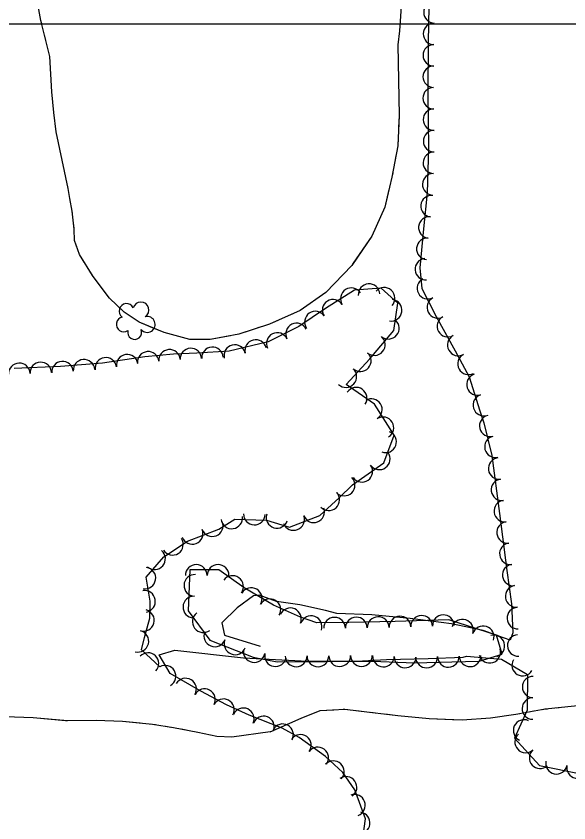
# Model space of a CAD drawing. Extents: x 353423 to 364002, y 127000 to 201942.
# Drawn here: x 363144.5 to 363350.2, y 131702.2 to 132002.8 of the extents above; entities that cross this region are included whole.
import ezdxf

# ---------------------------------------------------------------- set-up
doc = ezdxf.new("R2010")
doc.units = 0
for name, color, linetype in [('E_FEN_Generic', 7, 'Continuous'), ('E_LAND_TreeLine', 7, 'Continuous'), ('E_STRUCT_WingWall', 7, 'Continuous')]:
    doc.layers.add(name, color=color, linetype=linetype)

msp = doc.modelspace()

# ---------------------------------------------------------------- linework, layer by layer
at = {"layer": 'E_FEN_Generic'}
for p, q in [((363300.81, 131890.91), (363307.83, 131878.07)), ((363300.81, 131890.91), (363307.83, 131878.07)), ((363310.9, 131763.93), (363312.1, 131764.4)), ((363310.9, 131763.93), (363312.1, 131764.4))]:
    msp.add_line(p, q, dxfattribs=at)
for points in [[(363298.11, 132006.57), (363297.86, 131992.96), (363297.75, 131973.58), (363297.99, 131953.73), (363297.51, 131936.99), (363296.09, 131923.53), (363294.77, 131909.05), (363295.42, 131901.33), (363300.81, 131890.91)], [(363298.11, 132006.57), (363297.86, 131992.96), (363297.75, 131973.58), (363297.99, 131953.73), (363297.51, 131936.99), (363296.09, 131923.53), (363294.77, 131909.05), (363295.42, 131901.33), (363300.81, 131890.91)], [(363197.9, 131760.36), (363191.16, 131766.72), (363192.3, 131771.26), (363194.26, 131778.51), (363194.37, 131784.89), (363192.88, 131793.72), (363199.42, 131801.41), (363208.29, 131807.17), (363219.86, 131811.65), (363225.81, 131815.37), (363237.67, 131815.05), (363246.18, 131812.38), (363257.47, 131816.7), (363264.76, 131823.37), (363269.62, 131828.15), (363281.3, 131836.44), (363285.17, 131846.72), (363277.9, 131858.3), (363267.34, 131865.54), (363276.09, 131875.15), (363285.08, 131885.69), (363286.55, 131895.89), (363280.33, 131901.49), (363270.35, 131900.75), (363259.58, 131893.91), (363249.64, 131887.13), (363238.22, 131881.51), (363223.74, 131878.01), (363211.73, 131877.25), (363203.02, 131876.82), (363192.33, 131875.82), (363176.59, 131873.53), (363160.99, 131872.24), (363143.72, 131871.58)], [(363307.83, 131878.07), (363313.1, 131868.38), (363317, 131855.74), (363318.49, 131851.32), (363321.49, 131839.17), (363324.34, 131817.51), (363327.13, 131796.21), (363328.82, 131783.86), (363329.36, 131773.09), (363328.35, 131770.28), (363324.18, 131771.84), (363318.28, 131773.92), (363306.49, 131776.44), (363291.17, 131778.34), (363276.9, 131779.73), (363263.86, 131780.22), (363259.67, 131781.34), (363250.12, 131783.42), (363241.42, 131784.7), (363234.98, 131787.06), (363232.79, 131786.83), (363226.73, 131782.32), (363220.97, 131776.77), (363222, 131772.11), (363235.35, 131768.11)], [(363307.83, 131878.07), (363313.1, 131868.38), (363317, 131855.74), (363318.49, 131851.32), (363321.49, 131839.17), (363324.34, 131817.51), (363327.13, 131796.21), (363328.82, 131783.86), (363329.36, 131773.09), (363328.35, 131770.28), (363324.18, 131771.84), (363318.28, 131773.92), (363306.49, 131776.44), (363291.17, 131778.34), (363276.9, 131779.73), (363263.86, 131780.22), (363259.67, 131781.34), (363250.12, 131783.42), (363241.42, 131784.7), (363234.98, 131787.06), (363232.79, 131786.83), (363226.73, 131782.32), (363220.97, 131776.77), (363222, 131772.11), (363235.35, 131768.11)], [(363277.05, 131762.49), (363292.77, 131761.82), (363306.69, 131762.21), (363316.85, 131762.46), (363325.39, 131765.04), (363323.28, 131772.15), (363305.47, 131777.86), (363285.52, 131777.22), (363268.29, 131776.9), (363256.39, 131776.82), (363250.28, 131778.93), (363240.22, 131783.31), (363229.37, 131789.77), (363219.96, 131796.52), (363209.12, 131796.51), (363208.44, 131781.24), (363216.6, 131770.34), (363232.67, 131763.99), (363241.62, 131762.27), (363277.05, 131762.49)], [(363272.89, 131692.09), (363274.5, 131703.73), (363270.52, 131714.51), (363266.03, 131720.96), (363259.59, 131726.96), (363249.86, 131734.03), (363243.54, 131737.54), (363231.17, 131742.34), (363222.71, 131746.19), (363213.15, 131751.29), (363201.79, 131757.86), (363197.75, 131764.78), (363203.58, 131766.59), (363229.05, 131763.71), (363250.6, 131762.64), (363271.2, 131762.44), (363282.31, 131763.12), (363297.81, 131763.43), (363310.9, 131763.93)], [(363272.89, 131692.09), (363274.5, 131703.73), (363270.52, 131714.51), (363266.03, 131720.96), (363259.59, 131726.96), (363249.86, 131734.03), (363243.54, 131737.54), (363231.17, 131742.34), (363222.71, 131746.19), (363213.15, 131751.29), (363201.79, 131757.86), (363197.75, 131764.78), (363203.58, 131766.59), (363229.05, 131763.71), (363250.6, 131762.64), (363271.2, 131762.44), (363282.31, 131763.12), (363297.81, 131763.43), (363310.9, 131763.93)], [(363312.1, 131764.4), (363325.07, 131763.24), (363334.86, 131757.47), (363334.69, 131744.2), (363329.92, 131733.84), (363339.28, 131723.58), (363354.66, 131720.47), (363370.78, 131718.79), (363387.76, 131718.11), (363403.95, 131718.57), (363422.54, 131720.04), (363435.41, 131720.97), (363446.39, 131721.53), (363457.74, 131722.17), (363467.89, 131722.7), (363476.57, 131723.12)], [(363312.1, 131764.4), (363325.07, 131763.24), (363334.86, 131757.47), (363334.69, 131744.2), (363329.92, 131733.84), (363339.28, 131723.58), (363354.66, 131720.47), (363370.78, 131718.79), (363387.76, 131718.11), (363403.95, 131718.57), (363422.54, 131720.04), (363435.41, 131720.97), (363441.87, 131721.3)]]:
    msp.add_lwpolyline(points, dxfattribs=at)
for centre, radius, start, end in [((363300.16, 132004.21), 4, 88.9722, 268.9568), ((363300.01, 131996.2), 4, 88.9722, 268.9568), ((363299.93, 131988.22), 4, 89.6765, 269.6612), ((363299.88, 131980.22), 4, 89.6765, 269.6612), ((363299.86, 131972.25), 4, 90.7176, 270.7023), ((363299.96, 131964.24), 4, 90.7176, 270.7023), ((363300.06, 131956.24), 4, 90.7176, 270.7023), ((363299.93, 131948.15), 4, 88.3381, 268.3227), ((363299.69, 131940.15), 4, 88.3381, 268.3227), ((363299.09, 131932.01), 4, 83.986, 263.9707), ((363298.25, 131924.05), 4, 83.986, 263.9707), ((363297.51, 131916.11), 4, 84.804, 264.7886), ((363296.92, 131908.5), 4, 94.8192, 274.8039), ((363275.83, 131899.05), 4.01, 4.2851, 184.2698), ((363297.73, 131901.42), 4, 117.3789, 297.3636), ((363269.22, 131897.54), 4.01, 32.4168, 212.4015), ((363281.42, 131897.69), 4.01, 318.0047, 137.9894), ((363262.45, 131893.25), 4.01, 32.4168, 212.4015), ((363284.04, 131893.22), 4.01, 261.8406, 81.8253), ((363301.41, 131894.31), 4, 117.3789, 297.3636), ((363185.55, 131892.92), 2.78, 25.9259, 233.6989), ((363190.91, 131893.33), 2.97, 302.955, 164.1889), ((363184.52, 131887.97), 2.78, 102.6029, 303.614), ((363193.24, 131887.95), 2.97, 220.6058, 103.5791), ((363255.85, 131888.83), 4.01, 34.3117, 214.2964), ((363305.17, 131887.29), 4, 118.6559, 298.6406), ((363248.84, 131884.39), 4.01, 26.2144, 206.1991), ((363283.03, 131886.51), 4.01, 229.5418, 49.5265), ((363188.58, 131884.99), 2.61, 165.311, 23.2437), ((363241.65, 131880.85), 4.01, 26.2144, 206.1991), ((363233.63, 131878.24), 4.01, 13.5813, 193.566), ((363277.83, 131880.42), 4.01, 229.5418, 49.5265), ((363309.01, 131880.27), 4, 118.6559, 298.6406), ((363201.58, 131874.58), 4.01, 5.3643, 185.349), ((363209.49, 131875.04), 4.01, 2.8212, 182.8059), ((363217.52, 131875.51), 4.01, 3.6205, 183.6052), ((363225.84, 131876.36), 4.01, 13.5813, 193.566), ((363177.84, 131871.59), 4.01, 8.2855, 188.2702), ((363185.77, 131872.75), 4.01, 8.2855, 188.2702), ((363193.6, 131873.83), 4.01, 5.3643, 185.349), ((363272.6, 131874.43), 4.01, 227.6898, 47.6745), ((363312.84, 131873.23), 4, 118.5414, 298.5261), ((363145.63, 131869.55), 4.01, 2.2054, 182.1901), ((363153.64, 131869.86), 4.01, 2.2054, 182.1901), ((363161.74, 131870.2), 4.01, 4.7257, 184.7104), ((363169.73, 131870.86), 4.01, 4.7257, 184.7104), ((363267.2, 131868.5), 4.01, 227.6898, 47.6745), ((363316.17, 131865.54), 4, 107.1814, 287.1661), ((363271.04, 131860.46), 4.01, 325.5655, 145.5502), ((363318.53, 131857.89), 4, 107.1814, 287.1661), ((363276.72, 131856.23), 4.01, 302.121, 122.1057), ((363280.99, 131849.44), 4.01, 302.121, 122.1057), ((363320.94, 131850.14), 4, 103.8818, 283.8665), ((363281.98, 131844.19), 4.01, 249.3955, 69.3801), ((363322.86, 131842.36), 4, 103.8818, 283.8665), ((363279.66, 131837.85), 4.01, 215.3533, 35.338), ((363324.25, 131834.25), 4, 97.4879, 277.4726), ((363273.13, 131833.21), 4.01, 215.3533, 35.338), ((363266.56, 131828.09), 4.01, 224.5498, 44.5345), ((363325.29, 131826.32), 4, 97.4879, 277.4726), ((363260.82, 131822.61), 4.01, 222.4408, 42.4255), ((363326.33, 131818.38), 4, 97.4879, 277.4726), ((363255.26, 131818.11), 4.01, 200.9438, 20.9284), ((363224.7, 131815.83), 4.01, 188.1643, 8.149), ((363233.13, 131817.27), 4.01, 178.4625, 358.4472), ((363241.55, 131816.03), 4.01, 162.6057, 342.5904), ((363247.78, 131815.24), 4.01, 200.9438, 20.9284), ((363217.47, 131812.98), 4.01, 201.1931, 21.1778), ((363327.37, 131810.44), 4, 97.474, 277.4587), ((363209.99, 131810.08), 4.01, 201.1931, 21.1778), ((363202.64, 131806.01), 4.01, 212.9768, 32.9615), ((363328.42, 131802.5), 4, 97.474, 277.4587), ((363196, 131800.63), 4.01, 229.6453, 49.63), ((363192.39, 131793.43), 4.01, 260.7358, 80.7204), ((363211.51, 131794.39), 4.05, 0.0658, 180.0505), ((363219.61, 131794.4), 4.05, 0.0658, 180.0505), ((363329.47, 131794.58), 4, 97.819, 277.8037), ((363210.99, 131790.7), 4.05, 87.4458, 267.4305), ((363225.02, 131790.28), 4.05, 324.3779, 144.3626), ((363192.26, 131784.75), 4.01, 279.5636, 99.5483), ((363231.94, 131785.77), 4.05, 329.237, 149.2216), ((363330.55, 131786.65), 4, 97.819, 277.8037), ((363210.62, 131782.62), 4.05, 87.4458, 267.4305), ((363238.9, 131781.63), 4.05, 329.237, 149.2216), ((363331.19, 131778.49), 4, 92.8557, 272.8404), ((363191.87, 131777.68), 4.01, 254.8355, 74.8202), ((363214.11, 131777.21), 4.05, 126.8228, 306.8075), ((363246.54, 131778.24), 4.05, 336.4575, 156.4422), ((363254.26, 131775.31), 4.05, 340.9699, 160.9546), ((363295.41, 131775.42), 4.05, 1.8626, 181.8473), ((363303.5, 131775.68), 4.05, 1.8626, 181.8473), ((363262.98, 131774.74), 4.05, 0.3735, 180.3582), ((363271.1, 131774.83), 4.05, 1.078, 181.0627), ((363279.2, 131774.98), 4.05, 1.078, 181.0627), ((363287.32, 131775.16), 4.05, 1.8626, 181.8473), ((363310.59, 131774), 4.05, 342.2363, 162.2209), ((363189.79, 131769.9), 4.01, 255.9121, 75.8968), ((363218.41, 131771.91), 4.05, 158.4538, 338.4385), ((363318.3, 131771.53), 4.05, 342.2363, 162.2209), ((363225.94, 131768.93), 4.05, 158.4538, 338.4385), ((363322.26, 131768.16), 4.05, 286.5205, 106.5052), ((363331.34, 131768.34), 4, 92.8557, 272.8404), ((363193.55, 131761.58), 4.01, 316.7259, 136.7106), ((363233.09, 131766.07), 4.05, 169.1069, 349.0916), ((363241.04, 131764.54), 4.05, 169.1069, 349.0916), ((363248.7, 131764.43), 4.05, 180.357, 0.3417), ((363256.8, 131764.48), 4.05, 180.357, 0.3417), ((363264.89, 131764.53), 4.05, 180.357, 0.3417), ((363272.99, 131764.58), 4.05, 180.357, 0.3417), ((363281.18, 131764.43), 4.05, 177.5882, 357.5729), ((363305.31, 131764.29), 4.05, 181.6042, 1.5889), ((363313.41, 131764.49), 4.05, 181.394, 1.3787), ((363320.74, 131765.85), 4.05, 196.8465, 16.8312), ((363289.27, 131764.09), 4.05, 177.5882, 357.5729), ((363297.22, 131764.07), 4.05, 181.6042, 1.5889), ((363333.01, 131760.99), 4, 149.4756, 329.4603), ((363199.92, 131756.91), 4, 300.2759, 120.2606), ((363207.55, 131752.11), 4, 329.9725, 149.9572), ((363336.89, 131752.83), 4, 89.2865, 269.2712), ((363214.58, 131748.16), 4, 331.9346, 151.9192), ((363221.63, 131744.4), 4, 331.9346, 151.9192), ((363336.79, 131744.84), 4, 89.2865, 269.2712), ((363229.01, 131741.02), 4, 335.5244, 155.5091), ((363236.54, 131738.01), 4, 338.83, 158.8147), ((363333.53, 131736.67), 4, 65.3009, 245.2856), ((363243.66, 131735.09), 4, 330.9538, 150.9385), ((363250.3, 131731.13), 4, 323.9908, 143.9755), ((363334.1, 131732.36), 4, 132.3491, 312.3337), ((363256.76, 131726.43), 4, 323.9908, 143.9755), ((363339.49, 131726.45), 4, 132.3491, 312.3337), ((363262.56, 131721.33), 4, 317.0222, 137.0069), ((363345.58, 131724.44), 4, 168.6025, 348.5872), ((363353.41, 131722.86), 4, 168.6025, 348.5872), ((363267.28, 131715.5), 4, 304.8527, 124.8374), ((363270.41, 131708.79), 4, 290.2695, 110.2542), ((363272.18, 131702.2), 4, 262.1307, 82.1154)]:
    msp.add_arc(centre, radius, start, end, dxfattribs=at)
at = {"layer": 'E_LAND_TreeLine'}
msp.add_line((360000, 132000), (364000, 132000), dxfattribs=at)
at = {"layer": 'E_STRUCT_WingWall'}
for points in [[(363287.37, 132022.3), (363287.77, 132015.98), (363287.75, 132006.37), (363287.16, 131997.3), (363286.57, 131992.12)], [(363159.4, 131959.69), (363158.51, 131966.93), (363157.78, 131974.67), (363156.96, 131987.8), (363153.66, 132001.15), (363151.41, 132013.6)], [(363287.75, 132006.37), (363287.16, 131997.3), (363286.57, 131992.12)], [(363153.97, 131999.89), (363153.66, 132001.15), (363153.52, 132001.93)], [(363155.47, 131993.82), (363154.97, 131995.84)], [(363159.4, 131959.69), (363158.51, 131966.93), (363157.78, 131974.67), (363156.96, 131987.8), (363156.47, 131989.77)], [(363286.58, 131992.15), (363287.04, 131965.81), (363286.52, 131954.55), (363284.34, 131942.8), (363281.64, 131931.61), (363276.92, 131920.89), (363269.39, 131909.94), (363259.76, 131899.86), (363250.14, 131893.08), (363238.75, 131888.02), (363227.38, 131884.32), (363216.73, 131882.28), (363209.12, 131882.35), (363199.5, 131884.93), (363190.28, 131888.8), (363184.73, 131892.46), (363179.22, 131897.76), (363173.1, 131905.77), (363167.99, 131914.02), (363166.18, 131919.28), (363166.1, 131923.45), (363165.31, 131930.13), (363164.45, 131934.87), (363163.87, 131938.59), (363159.4, 131959.69)], [(363286.58, 131992.15), (363287.04, 131965.81), (363286.83, 131961.3)], [(363165.39, 131929.44), (363165.31, 131930.13), (363164.45, 131934.87), (363163.87, 131938.59), (363159.4, 131959.69)], [(363286.64, 131957.05), (363286.54, 131954.93)], [(363285.81, 131950.74), (363285.42, 131948.64)], [(363284.64, 131944.46), (363284.34, 131942.8), (363284.23, 131942.37)], [(363283.23, 131938.24), (363281.64, 131931.61), (363276.92, 131920.89), (363269.93, 131910.73)], [(363166.11, 131923.1), (363166.1, 131923.45), (363165.89, 131925.21)], [(363167.01, 131916.88), (363166.32, 131918.89)], [(363169.76, 131911.16), (363168.64, 131912.97)], [(363269.93, 131910.73), (363269.39, 131909.94), (363259.76, 131899.86), (363250.14, 131893.08), (363246.31, 131891.38)], [(363194.34, 131887.1), (363190.28, 131888.8), (363184.73, 131892.46), (363179.22, 131897.76), (363173.1, 131905.77), (363172, 131907.54)], [(363242.42, 131889.65), (363240.48, 131888.79)], [(363224.27, 131883.72), (363216.73, 131882.28), (363209.12, 131882.35), (363199.5, 131884.93), (363194.34, 131887.1)], [(363230.43, 131885.31), (363228.41, 131884.65)], [(363236.5, 131887.29), (363234.48, 131886.63)], [(363239.05, 131736.17), (363250.57, 131741.25), (363257.67, 131744.07), (363266.87, 131744.58), (363275.94, 131743.54), (363286.59, 131742.2), (363298.15, 131741.08), (363310.49, 131740.59), (363321.06, 131741.38), (363330.45, 131742.76), (363341.44, 131744.68), (363352.28, 131745.84), (363357.45, 131746.43), (363363.39, 131747.74), (363375.1, 131752.08)], [(363239.05, 131736.17), (363250.57, 131741.25), (363257.67, 131744.07), (363262.66, 131744.35)], [(363266.14, 131744.54), (363266.87, 131744.58), (363267.87, 131744.46)], [(363271.33, 131744.07), (363273.06, 131743.87)], [(363276.52, 131743.46), (363278.24, 131743.25)], [(363335.37, 131743.62), (363337.08, 131743.92)], [(363340.51, 131744.52), (363341.44, 131744.68), (363342.24, 131744.76)], [(363345.7, 131745.13), (363347.43, 131745.32)], [(363162.82, 131740.27), (363150.84, 131741.31), (363140.41, 131741.69), (363135.01, 131742.01)], [(363239.05, 131736.17), (363224.71, 131734.18), (363219.19, 131734.41), (363212.11, 131735.86), (363203.04, 131737.66), (363195.18, 131738.94), (363184.08, 131739.97), (363174.26, 131740.41), (363163.62, 131740.2), (363150.84, 131741.31), (363140.41, 131741.69)], [(363190.64, 131739.36), (363184.08, 131739.97), (363174.26, 131740.41), (363163.62, 131740.2), (363162.82, 131740.27)], [(363281.7, 131742.82), (363286.59, 131742.2), (363298.15, 131741.08), (363306.85, 131740.74)], [(363306.85, 131740.74), (363310.49, 131740.59), (363321.06, 131741.38), (363330.45, 131742.76), (363331.94, 131743.02)], [(363196.37, 131738.74), (363195.18, 131738.94), (363194.47, 131739)], [(363202.06, 131737.82), (363200.16, 131738.13)], [(363207.72, 131736.73), (363205.83, 131737.1)], [(363239.05, 131736.17), (363224.71, 131734.18), (363219.19, 131734.41), (363212.11, 131735.86), (363211.49, 131735.98)]]:
    msp.add_lwpolyline(points, dxfattribs=at)

doc.saveas('drawing.dxf')
